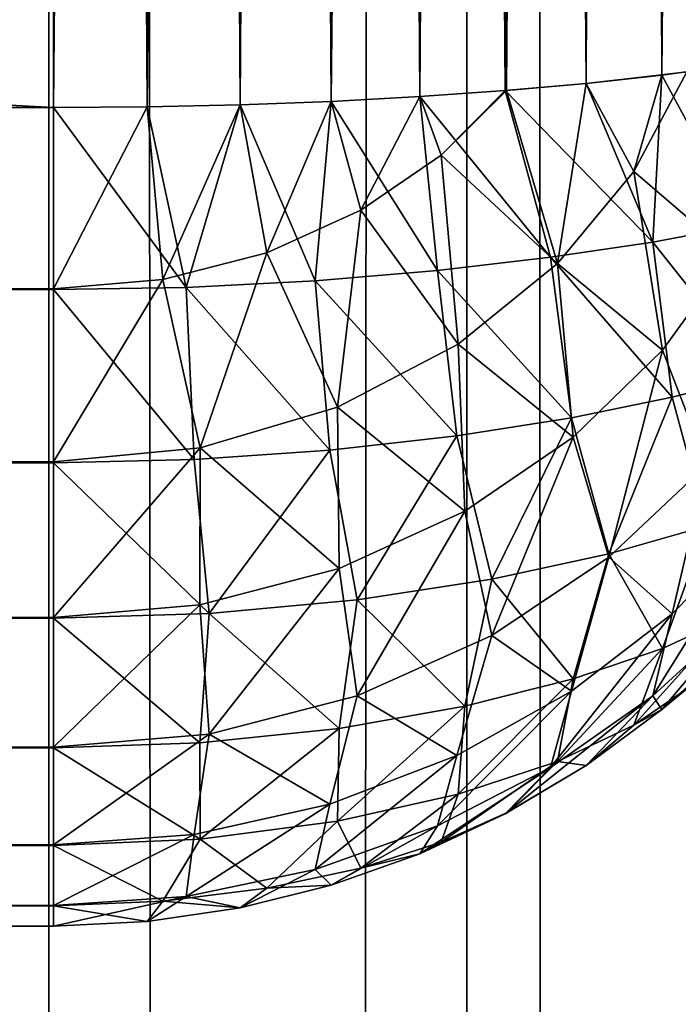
# Model space of a CAD drawing. Extents: x -265 to 265, y 0 to 1307.
# Tile 384 of 436: x 262.93 to 264.3, y 984.84 to 986.88. Entities that reach past the tile are written whole.
import ezdxf

# ---------------------------------------------------------------- set-up
doc = ezdxf.new("R2010")
doc.units = 0
doc.header["$LTSCALE"] = 65.185185
for name, color, linetype in [('123', 7, 'CONTINUOUS'), ('124', 7, 'CONTINUOUS'), ('125', 7, 'CONTINUOUS'), ('126', 7, 'CONTINUOUS'), ('127', 7, 'CONTINUOUS'), ('134', 7, 'CONTINUOUS'), ('136', 7, 'CONTINUOUS'), ('137', 7, 'CONTINUOUS'), ('138', 7, 'CONTINUOUS'), ('142', 7, 'CONTINUOUS'), ('39', 7, 'CONTINUOUS'), ('40', 7, 'CONTINUOUS')]:
    doc.layers.add(name, color=color, linetype=linetype)

msp = doc.modelspace()

# ---------------------------------------------------------------- linework, layer by layer
at = {"layer": '123', "color": 7, "linetype": 'CONTINUOUS'}
for points in [[(-263, 1013.3, 15), (263, 1013.3, 15), (-263, 986.7, 15), (-263, 1013.3, 15)], [(-263, 986.7, 15), (263, 1013.3, 15), (263, 986.7, 15), (-263, 986.7, 15)]]:
    msp.add_3dface(points, dxfattribs=at)
at = {"layer": '124', "color": 7, "linetype": 'CONTINUOUS'}
for points in [[(-263, 986.7, 15), (263, 986.7, 15), (263, 986.3236, 15.0422), (-263, 986.7, 15)], [(-263, 986.3217, 15.0426), (-263, 986.7, 15), (263, 986.3236, 15.0422), (-263, 986.3217, 15.0426)], [(263, 985.9638, 15.1677), (-263, 986.3217, 15.0426), (263, 986.3236, 15.0422), (263, 985.9638, 15.1677)], [(-263, 985.9621, 15.1685), (-263, 986.3217, 15.0426), (263, 985.9638, 15.1677), (-263, 985.9621, 15.1685)], [(263, 985.641, 15.3702), (-263, 985.9621, 15.1685), (263, 985.9638, 15.1677), (263, 985.641, 15.3702)], [(-263, 985.6395, 15.3714), (-263, 985.9621, 15.1685), (263, 985.641, 15.3702), (-263, 985.6395, 15.3714)], [(263, 985.3714, 15.6395), (-263, 985.6395, 15.3714), (263, 985.641, 15.3702), (263, 985.3714, 15.6395)], [(-263, 985.3702, 15.641), (-263, 985.6395, 15.3714), (263, 985.3714, 15.6395), (-263, 985.3702, 15.641)], [(263, 985.1685, 15.9621), (-263, 985.3702, 15.641), (263, 985.3714, 15.6395), (263, 985.1685, 15.9621)], [(-263, 985.1677, 15.9638), (-263, 985.3702, 15.641), (263, 985.1685, 15.9621), (-263, 985.1677, 15.9638)], [(263, 985.0426, 16.3217), (-263, 985.1677, 15.9638), (263, 985.1685, 15.9621), (263, 985.0426, 16.3217)], [(-263, 985.0422, 16.3236), (-263, 985.1677, 15.9638), (263, 985.0426, 16.3217), (-263, 985.0422, 16.3236)], [(263, 985, 16.7), (-263, 985.0422, 16.3236), (263, 985.0426, 16.3217), (263, 985, 16.7)], [(-263, 985, 16.7), (-263, 985.0422, 16.3236), (263, 985, 16.7), (-263, 985, 16.7)]]:
    msp.add_3dface(points, dxfattribs=at)
at = {"layer": '125', "color": 7, "linetype": 'CONTINUOUS'}
for points in [[(-263, 985, 16.7), (263, 985, 16.7), (-263, 985, 23.3), (-263, 985, 16.7)], [(-263, 985, 23.3), (263, 985, 16.7), (263, 985, 23.3), (-263, 985, 23.3)]]:
    msp.add_3dface(points, dxfattribs=at)
at = {"layer": '126', "color": 7, "linetype": 'CONTINUOUS'}
for points in [[(-263, 986.7, 25), (-263, 986.3236, 24.9578), (263, 986.7, 25), (-263, 986.7, 25)], [(263, 986.7, 25), (-263, 986.3236, 24.9578), (263, 986.3217, 24.9574), (263, 986.7, 25)], [(-263, 986.3236, 24.9578), (-263, 985.9638, 24.8323), (263, 986.3217, 24.9574), (-263, 986.3236, 24.9578)], [(263, 986.3217, 24.9574), (-263, 985.9638, 24.8323), (263, 985.9621, 24.8315), (263, 986.3217, 24.9574)], [(-263, 985.9638, 24.8323), (-263, 985.641, 24.6298), (263, 985.9621, 24.8315), (-263, 985.9638, 24.8323)], [(263, 985.9621, 24.8315), (-263, 985.641, 24.6298), (263, 985.6395, 24.6286), (263, 985.9621, 24.8315)], [(-263, 985.641, 24.6298), (-263, 985.3714, 24.3605), (263, 985.6395, 24.6286), (-263, 985.641, 24.6298)], [(263, 985.6395, 24.6286), (-263, 985.3714, 24.3605), (263, 985.3702, 24.359), (263, 985.6395, 24.6286)], [(-263, 985.3714, 24.3605), (-263, 985.1685, 24.0379), (263, 985.3702, 24.359), (-263, 985.3714, 24.3605)], [(263, 985.3702, 24.359), (-263, 985.1685, 24.0379), (263, 985.1677, 24.0362), (263, 985.3702, 24.359)], [(-263, 985.1685, 24.0379), (-263, 985.0426, 23.6783), (263, 985.1677, 24.0362), (-263, 985.1685, 24.0379)], [(263, 985.1677, 24.0362), (-263, 985.0426, 23.6783), (263, 985.0422, 23.6764), (263, 985.1677, 24.0362)], [(-263, 985.0426, 23.6783), (-263, 985, 23.3), (263, 985.0422, 23.6764), (-263, 985.0426, 23.6783)], [(-263, 985, 23.3), (263, 985, 23.3), (263, 985.0422, 23.6764), (-263, 985, 23.3)]]:
    msp.add_3dface(points, dxfattribs=at)
at = {"layer": '127', "color": 7, "linetype": 'CONTINUOUS'}
for points in [[(-263, 986.7, 25), (263, 986.7, 25), (-263, 1013.3, 25), (-263, 986.7, 25)], [(-263, 1013.3, 25), (263, 986.7, 25), (263, 1013.3, 25), (-263, 1013.3, 25)]]:
    msp.add_3dface(points, dxfattribs=at)
at = {"layer": '134', "color": 7, "linetype": 'CONTINUOUS'}
for points in [[(263, 1013.3, 25), (263, 986.7, 25), (263.1946, 986.7014, 24.9905), (263, 1013.3, 25)], [(263, 1013.3, 25), (263.1946, 986.7014, 24.9905), (263.1946, 1013.2986, 24.9905), (263, 1013.3, 25)], [(263.1946, 986.7014, 24.9905), (263.3875, 986.7057, 24.9621), (263.1946, 1013.2986, 24.9905), (263.1946, 986.7014, 24.9905)], [(263.1946, 1013.2986, 24.9905), (263.3875, 986.7057, 24.9621), (263.3875, 1013.2943, 24.9621), (263.1946, 1013.2986, 24.9905)], [(263.3875, 986.7057, 24.9621), (263.5768, 986.7127, 24.915), (263.3875, 1013.2943, 24.9621), (263.3875, 986.7057, 24.9621)], [(263.3875, 1013.2943, 24.9621), (263.5768, 986.7127, 24.915), (263.5768, 1013.2873, 24.915), (263.3875, 1013.2943, 24.9621)], [(263.5768, 986.7127, 24.915), (263.7608, 986.7226, 24.8496), (263.5768, 1013.2873, 24.915), (263.5768, 986.7127, 24.915)], [(263.5768, 1013.2873, 24.915), (263.7608, 986.7226, 24.8496), (263.7608, 1013.2774, 24.8496), (263.5768, 1013.2873, 24.915)], [(263.7608, 986.7226, 24.8496), (263.9377, 986.735, 24.7666), (263.7608, 1013.2774, 24.8496), (263.7608, 986.7226, 24.8496)], [(263.7608, 1013.2774, 24.8496), (263.9377, 986.735, 24.7666), (263.9377, 1013.265, 24.7666), (263.7608, 1013.2774, 24.8496)], [(263.9377, 986.735, 24.7666), (264.1058, 986.75, 24.6665), (263.9377, 1013.265, 24.7666), (263.9377, 986.735, 24.7666)], [(263.9377, 1013.265, 24.7666), (264.1058, 986.75, 24.6665), (263.9409, 1013.2647, 24.7649), (263.9377, 1013.265, 24.7666)], [(263.9409, 1013.2647, 24.7649), (264.1058, 986.75, 24.6665), (264.1058, 1013.25, 24.6665), (263.9409, 1013.2647, 24.7649)], [(264.1058, 986.75, 24.6665), (264.2635, 986.7674, 24.5503), (264.1058, 1013.25, 24.6665), (264.1058, 986.75, 24.6665)], [(264.1058, 1013.25, 24.6665), (264.2635, 986.7674, 24.5503), (264.2635, 1013.2325, 24.5503), (264.1058, 1013.25, 24.6665)], [(264.2635, 986.7674, 24.5503), (264.4093, 986.7871, 24.4191), (264.2635, 1013.2325, 24.5503), (264.2635, 986.7674, 24.5503)], [(264.2635, 1013.2325, 24.5503), (264.4093, 986.7871, 24.4191), (264.3149, 1013.2261, 24.507), (264.2635, 1013.2325, 24.5503)]]:
    msp.add_3dface(points, dxfattribs=at)
at = {"layer": '136', "color": 7, "linetype": 'CONTINUOUS'}
for points in [[(263, 986.7, 15), (263, 1013.3, 15), (263.1946, 1013.2986, 15.0095), (263, 986.7, 15)], [(263.1946, 986.7014, 15.0095), (263, 986.7, 15), (263.1946, 1013.2986, 15.0095), (263.1946, 986.7014, 15.0095)], [(263.3875, 1013.2943, 15.0379), (263.1946, 986.7014, 15.0095), (263.1946, 1013.2986, 15.0095), (263.3875, 1013.2943, 15.0379)], [(263.3875, 986.7057, 15.0379), (263.1946, 986.7014, 15.0095), (263.3875, 1013.2943, 15.0379), (263.3875, 986.7057, 15.0379)], [(263.5768, 1013.2873, 15.085), (263.3875, 986.7057, 15.0379), (263.3875, 1013.2943, 15.0379), (263.5768, 1013.2873, 15.085)], [(263.5768, 986.7127, 15.085), (263.3875, 986.7057, 15.0379), (263.5768, 1013.2873, 15.085), (263.5768, 986.7127, 15.085)], [(263.7608, 1013.2774, 15.1504), (263.5768, 986.7127, 15.085), (263.5768, 1013.2873, 15.085), (263.7608, 1013.2774, 15.1504)], [(263.7608, 986.7226, 15.1504), (263.5768, 986.7127, 15.085), (263.7608, 1013.2774, 15.1504), (263.7608, 986.7226, 15.1504)], [(263.9377, 1013.265, 15.2334), (263.7608, 986.7226, 15.1504), (263.7608, 1013.2774, 15.1504), (263.9377, 1013.265, 15.2334)], [(263.9377, 986.735, 15.2334), (263.7608, 986.7226, 15.1504), (263.9377, 1013.265, 15.2334), (263.9377, 986.735, 15.2334)], [(264.1058, 1013.25, 15.3335), (263.9377, 986.735, 15.2334), (263.9377, 1013.265, 15.2334), (264.1058, 1013.25, 15.3335)], [(263.9409, 986.7353, 15.2351), (263.9377, 986.735, 15.2334), (264.1058, 1013.25, 15.3335), (263.9409, 986.7353, 15.2351)], [(264.1058, 986.75, 15.3335), (263.9409, 986.7353, 15.2351), (264.1058, 1013.25, 15.3335), (264.1058, 986.75, 15.3335)], [(264.2635, 1013.2326, 15.4497), (264.1058, 986.75, 15.3335), (264.1058, 1013.25, 15.3335), (264.2635, 1013.2326, 15.4497)], [(264.2635, 986.7675, 15.4497), (264.1058, 986.75, 15.3335), (264.2635, 1013.2326, 15.4497), (264.2635, 986.7675, 15.4497)], [(264.4093, 1013.2129, 15.5809), (264.2635, 986.7675, 15.4497), (264.2635, 1013.2326, 15.4497), (264.4093, 1013.2129, 15.5809)], [(264.3149, 986.7739, 15.493), (264.2635, 986.7675, 15.4497), (264.4093, 1013.2129, 15.5809), (264.3149, 986.7739, 15.493)]]:
    msp.add_3dface(points, dxfattribs=at)
at = {"layer": '137', "color": 7, "linetype": 'CONTINUOUS'}
for points in [[(264.2635, 985.4497, 16.7674), (264.4093, 985.5809, 16.7871), (264.2635, 985.4497, 23.2325), (264.2635, 985.4497, 16.7674)], [(264.2635, 985.4497, 23.2325), (264.4093, 985.5809, 16.7871), (264.3149, 985.493, 23.2261), (264.2635, 985.4497, 23.2325)], [(264.1058, 985.3335, 16.75), (264.2635, 985.4497, 16.7674), (264.1058, 985.3335, 23.25), (264.1058, 985.3335, 16.75)], [(264.1058, 985.3335, 23.25), (264.2635, 985.4497, 16.7674), (264.2635, 985.4497, 23.2325), (264.1058, 985.3335, 23.25)], [(263.9377, 985.2334, 16.735), (264.1058, 985.3335, 16.75), (263.9377, 985.2334, 23.265), (263.9377, 985.2334, 16.735)], [(263.9377, 985.2334, 23.265), (264.1058, 985.3335, 16.75), (263.9409, 985.2351, 23.2647), (263.9377, 985.2334, 23.265)], [(263.9409, 985.2351, 23.2647), (264.1058, 985.3335, 16.75), (264.1058, 985.3335, 23.25), (263.9409, 985.2351, 23.2647)], [(263.7608, 985.1504, 16.7226), (263.9377, 985.2334, 16.735), (263.7608, 985.1504, 23.2774), (263.7608, 985.1504, 16.7226)], [(263.7608, 985.1504, 23.2774), (263.9377, 985.2334, 16.735), (263.9377, 985.2334, 23.265), (263.7608, 985.1504, 23.2774)], [(263.5768, 985.085, 16.7127), (263.7608, 985.1504, 16.7226), (263.5768, 985.085, 23.2873), (263.5768, 985.085, 16.7127)], [(263.5768, 985.085, 23.2873), (263.7608, 985.1504, 16.7226), (263.7608, 985.1504, 23.2774), (263.5768, 985.085, 23.2873)], [(263.3875, 985.0379, 16.7057), (263.5768, 985.085, 16.7127), (263.3875, 985.0379, 23.2943), (263.3875, 985.0379, 16.7057)], [(263.3875, 985.0379, 23.2943), (263.5768, 985.085, 16.7127), (263.5768, 985.085, 23.2873), (263.3875, 985.0379, 23.2943)], [(263.1946, 985.0095, 16.7014), (263.3875, 985.0379, 16.7057), (263.1946, 985.0095, 23.2986), (263.1946, 985.0095, 16.7014)], [(263.1946, 985.0095, 23.2986), (263.3875, 985.0379, 16.7057), (263.3875, 985.0379, 23.2943), (263.1946, 985.0095, 23.2986)], [(263, 985, 23.3), (263, 985, 16.7), (263.1946, 985.0095, 16.7014), (263, 985, 23.3)], [(263, 985, 23.3), (263.1946, 985.0095, 16.7014), (263.1946, 985.0095, 23.2986), (263, 985, 23.3)]]:
    msp.add_3dface(points, dxfattribs=at)
at = {"layer": '138', "color": 7, "linetype": 'CONTINUOUS'}
for points in [[(264.1058, 986.75, 15.3335), (264.2635, 986.7675, 15.4497), (264.205, 986.5673, 15.417), (264.1058, 986.75, 15.3335)], [(264.2635, 986.7675, 15.4497), (264.3149, 986.7739, 15.493), (264.205, 986.5673, 15.417), (264.2635, 986.7675, 15.4497)], [(264.3149, 986.7739, 15.493), (264.4082, 986.3936, 15.6427), (264.205, 986.5673, 15.417), (264.3149, 986.7739, 15.493)], [(263.9409, 986.7353, 15.2351), (264.1058, 986.75, 15.3335), (264.0467, 986.3759, 15.3421), (263.9409, 986.7353, 15.2351)], [(264.1058, 986.75, 15.3335), (264.205, 986.5673, 15.417), (264.0467, 986.3759, 15.3421), (264.1058, 986.75, 15.3335)], [(263.5768, 986.7127, 15.085), (263.7608, 986.7226, 15.1504), (263.6378, 986.4864, 15.1206), (263.5768, 986.7127, 15.085)], [(263.7608, 986.7226, 15.1504), (263.8052, 986.6009, 15.1741), (263.6378, 986.4864, 15.1206), (263.7608, 986.7226, 15.1504)], [(263.7608, 986.7226, 15.1504), (263.9377, 986.735, 15.2334), (263.8052, 986.6009, 15.1741), (263.7608, 986.7226, 15.1504)], [(263.9377, 986.735, 15.2334), (263.9409, 986.7353, 15.2351), (263.8052, 986.6009, 15.1741), (263.9377, 986.735, 15.2334)], [(263.9409, 986.7353, 15.2351), (264.0467, 986.3759, 15.3421), (263.8052, 986.6009, 15.1741), (263.9409, 986.7353, 15.2351)], [(263, 986.3236, 15.0422), (263, 986.7, 15), (263.1946, 986.7014, 15.0095), (263, 986.3236, 15.0422)], [(263, 986.3236, 15.0422), (263.1946, 986.7014, 15.0095), (263.227, 986.3426, 15.0515), (263, 986.3236, 15.0422)], [(263.1946, 986.7014, 15.0095), (263.3875, 986.7057, 15.0379), (263.227, 986.3426, 15.0515), (263.1946, 986.7014, 15.0095)], [(263.3875, 986.7057, 15.0379), (263.4428, 986.3983, 15.0786), (263.227, 986.3426, 15.0515), (263.3875, 986.7057, 15.0379)], [(263.3875, 986.7057, 15.0379), (263.5768, 986.7127, 15.085), (263.4428, 986.3983, 15.0786), (263.3875, 986.7057, 15.0379)], [(263.5768, 986.7127, 15.085), (263.6378, 986.4864, 15.1206), (263.4428, 986.3983, 15.0786), (263.5768, 986.7127, 15.085)], [(263.8052, 986.6009, 15.1741), (263.8404, 986.2088, 15.2737), (263.6378, 986.4864, 15.1206), (263.8052, 986.6009, 15.1741)], [(264.0467, 986.3759, 15.3421), (263.8404, 986.2088, 15.2737), (263.8052, 986.6009, 15.1741), (264.0467, 986.3759, 15.3421)], [(264.205, 986.5673, 15.417), (264.2643, 986.1958, 15.5768), (264.0467, 986.3759, 15.3421), (264.205, 986.5673, 15.417)], [(264.4082, 986.3936, 15.6427), (264.2643, 986.1958, 15.5768), (264.205, 986.5673, 15.417), (264.4082, 986.3936, 15.6427)], [(263.6378, 986.4864, 15.1206), (263.5898, 986.0774, 15.2177), (263.4428, 986.3983, 15.0786), (263.6378, 986.4864, 15.1206)], [(263.8404, 986.2088, 15.2737), (263.5898, 986.0774, 15.2177), (263.6378, 986.4864, 15.1206), (263.8404, 986.2088, 15.2737)], [(263.4428, 986.3983, 15.0786), (263.3046, 985.993, 15.1807), (263.227, 986.3426, 15.0515), (263.4428, 986.3983, 15.0786)], [(263.5898, 986.0774, 15.2177), (263.3046, 985.993, 15.1807), (263.4428, 986.3983, 15.0786), (263.5898, 986.0774, 15.2177)], [(264.4082, 986.3936, 15.6427), (264.3566, 985.9576, 15.8311), (264.2643, 986.1958, 15.5768), (264.4082, 986.3936, 15.6427)], [(264.0467, 986.3759, 15.3421), (264.0794, 986.0156, 15.5135), (263.8404, 986.2088, 15.2737), (264.0467, 986.3759, 15.3421)], [(264.2643, 986.1958, 15.5768), (264.0794, 986.0156, 15.5135), (264.0467, 986.3759, 15.3421), (264.2643, 986.1958, 15.5768)], [(263, 985.9638, 15.1677), (263, 986.3236, 15.0422), (263.227, 986.3426, 15.0515), (263, 985.9638, 15.1677)], [(263.3046, 985.993, 15.1807), (263, 985.9638, 15.1677), (263.227, 986.3426, 15.0515), (263.3046, 985.993, 15.1807)], [(263.8404, 986.2088, 15.2737), (263.8542, 985.8615, 15.4566), (263.5898, 986.0774, 15.2177), (263.8404, 986.2088, 15.2737)], [(264.0794, 986.0156, 15.5135), (263.8542, 985.8615, 15.4566), (263.8404, 986.2088, 15.2737), (264.0794, 986.0156, 15.5135)], [(264.2643, 986.1958, 15.5768), (264.1535, 985.7664, 15.7728), (264.0794, 986.0156, 15.5135), (264.2643, 986.1958, 15.5768)], [(264.3566, 985.9576, 15.8311), (264.1535, 985.7664, 15.7728), (264.2643, 986.1958, 15.5768), (264.3566, 985.9576, 15.8311)], [(263.5898, 986.0774, 15.2177), (263.5931, 985.7425, 15.4107), (263.3046, 985.993, 15.1807), (263.5898, 986.0774, 15.2177)], [(263.8542, 985.8615, 15.4566), (263.5931, 985.7425, 15.4107), (263.5898, 986.0774, 15.2177), (263.8542, 985.8615, 15.4566)], [(264.0794, 986.0156, 15.5135), (263.9102, 985.6036, 15.7202), (263.8542, 985.8615, 15.4566), (264.0794, 986.0156, 15.5135)], [(264.1535, 985.7664, 15.7728), (263.9102, 985.6036, 15.7202), (264.0794, 986.0156, 15.5135), (264.1535, 985.7664, 15.7728)], [(263, 985.641, 15.3702), (263, 985.9638, 15.1677), (263.3046, 985.993, 15.1807), (263, 985.641, 15.3702)], [(263.3041, 985.6669, 15.3807), (263, 985.641, 15.3702), (263.3046, 985.993, 15.1807), (263.3041, 985.6669, 15.3807)], [(263.5931, 985.7425, 15.4107), (263.3041, 985.6669, 15.3807), (263.3046, 985.993, 15.1807), (263.5931, 985.7425, 15.4107)], [(264.3566, 985.9576, 15.8311), (264.285, 985.6486, 16.0984), (264.1535, 985.7664, 15.7728), (264.3566, 985.9576, 15.8311)], [(264.4638, 985.8308, 16.1439), (264.285, 985.6486, 16.0984), (264.3566, 985.9576, 15.8311), (264.4638, 985.8308, 16.1439)], [(263.8542, 985.8615, 15.4566), (263.6306, 985.4782, 15.6775), (263.5931, 985.7425, 15.4107), (263.8542, 985.8615, 15.4566)], [(263.9102, 985.6036, 15.7202), (263.6306, 985.4782, 15.6775), (263.8542, 985.8615, 15.4566), (263.9102, 985.6036, 15.7202)], [(264.4315, 985.6491, 16.4554), (264.2443, 985.4779, 16.4206), (264.4638, 985.8308, 16.1439), (264.4315, 985.6491, 16.4554)], [(264.4638, 985.8308, 16.1439), (264.2443, 985.4779, 16.4206), (264.285, 985.6486, 16.0984), (264.4638, 985.8308, 16.1439)], [(264.1535, 985.7664, 15.7728), (264.0756, 985.488, 16.0557), (263.9102, 985.6036, 15.7202), (264.1535, 985.7664, 15.7728)], [(264.285, 985.6486, 16.0984), (264.0756, 985.488, 16.0557), (264.1535, 985.7664, 15.7728), (264.285, 985.6486, 16.0984)], [(263.5931, 985.7425, 15.4107), (263.323, 985.3987, 15.6493), (263.3041, 985.6669, 15.3807), (263.5931, 985.7425, 15.4107)], [(263.6306, 985.4782, 15.6775), (263.323, 985.3987, 15.6493), (263.5931, 985.7425, 15.4107), (263.6306, 985.4782, 15.6775)], [(263, 985.3714, 15.6395), (263, 985.641, 15.3702), (263.3041, 985.6669, 15.3807), (263, 985.3714, 15.6395)], [(263.323, 985.3987, 15.6493), (263, 985.3714, 15.6395), (263.3041, 985.6669, 15.3807), (263.323, 985.3987, 15.6493)], [(264.2443, 985.4779, 16.4206), (264.0322, 985.3295, 16.3888), (264.285, 985.6486, 16.0984), (264.2443, 985.4779, 16.4206)], [(264.285, 985.6486, 16.0984), (264.0322, 985.3295, 16.3888), (264.0756, 985.488, 16.0557), (264.285, 985.6486, 16.0984)], [(264.4315, 985.6491, 16.4554), (264.2635, 985.4497, 16.7674), (264.2443, 985.4779, 16.4206), (264.4315, 985.6491, 16.4554)], [(264.4093, 985.5809, 16.7871), (264.2635, 985.4497, 16.7674), (264.4315, 985.6491, 16.4554), (264.4093, 985.5809, 16.7871)], [(263.9102, 985.6036, 15.7202), (263.8373, 985.3543, 16.018), (263.6306, 985.4782, 15.6775), (263.9102, 985.6036, 15.7202)], [(264.0756, 985.488, 16.0557), (263.8373, 985.3543, 16.018), (263.9102, 985.6036, 15.7202), (264.0756, 985.488, 16.0557)], [(263.6306, 985.4782, 15.6775), (263.5741, 985.2532, 15.9881), (263.323, 985.3987, 15.6493), (263.6306, 985.4782, 15.6775)], [(263.8373, 985.3543, 16.018), (263.5741, 985.2532, 15.9881), (263.6306, 985.4782, 15.6775), (263.8373, 985.3543, 16.018)], [(264.0322, 985.3295, 16.3888), (263.7974, 985.2081, 16.3615), (264.0756, 985.488, 16.0557), (264.0322, 985.3295, 16.3888)], [(264.0756, 985.488, 16.0557), (263.7974, 985.2081, 16.3615), (263.8373, 985.3543, 16.018), (264.0756, 985.488, 16.0557)], [(264.1058, 985.3335, 16.75), (263.9377, 985.2334, 16.735), (264.2443, 985.4779, 16.4206), (264.1058, 985.3335, 16.75)], [(264.2443, 985.4779, 16.4206), (263.9377, 985.2334, 16.735), (264.0322, 985.3295, 16.3888), (264.2443, 985.4779, 16.4206)], [(264.2635, 985.4497, 16.7674), (264.1058, 985.3335, 16.75), (264.2443, 985.4779, 16.4206), (264.2635, 985.4497, 16.7674)], [(263, 985.1685, 15.9621), (263, 985.3714, 15.6395), (263.323, 985.3987, 15.6493), (263, 985.1685, 15.9621)], [(263.2922, 985.19, 15.9688), (263, 985.1685, 15.9621), (263.323, 985.3987, 15.6493), (263.2922, 985.19, 15.9688)], [(263.5741, 985.2532, 15.9881), (263.2922, 985.19, 15.9688), (263.323, 985.3987, 15.6493), (263.5741, 985.2532, 15.9881)], [(263.7974, 985.2081, 16.3615), (263.5435, 985.1176, 16.3401), (263.8373, 985.3543, 16.018), (263.7974, 985.2081, 16.3615)], [(263.8373, 985.3543, 16.018), (263.5435, 985.1176, 16.3401), (263.5741, 985.2532, 15.9881), (263.8373, 985.3543, 16.018)], [(263.9377, 985.2334, 16.735), (263.7608, 985.1504, 16.7226), (264.0322, 985.3295, 16.3888), (263.9377, 985.2334, 16.735)], [(264.0322, 985.3295, 16.3888), (263.7608, 985.1504, 16.7226), (263.7974, 985.2081, 16.3615), (264.0322, 985.3295, 16.3888)], [(263.5435, 985.1176, 16.3401), (263.2755, 985.0616, 16.3264), (263.5741, 985.2532, 15.9881), (263.5435, 985.1176, 16.3401)], [(263.5741, 985.2532, 15.9881), (263.2755, 985.0616, 16.3264), (263.2922, 985.19, 15.9688), (263.5741, 985.2532, 15.9881)], [(263.7974, 985.2081, 16.3615), (263.5768, 985.085, 16.7127), (263.5435, 985.1176, 16.3401), (263.7974, 985.2081, 16.3615)], [(263.7608, 985.1504, 16.7226), (263.5768, 985.085, 16.7127), (263.7974, 985.2081, 16.3615), (263.7608, 985.1504, 16.7226)], [(263, 985.0426, 16.3217), (263, 985.1685, 15.9621), (263.2922, 985.19, 15.9688), (263, 985.0426, 16.3217)], [(263.2755, 985.0616, 16.3264), (263, 985.0426, 16.3217), (263.2922, 985.19, 15.9688), (263.2755, 985.0616, 16.3264)], [(263.5435, 985.1176, 16.3401), (263.3875, 985.0379, 16.7057), (263.2755, 985.0616, 16.3264), (263.5435, 985.1176, 16.3401)], [(263.5768, 985.085, 16.7127), (263.3875, 985.0379, 16.7057), (263.5435, 985.1176, 16.3401), (263.5768, 985.085, 16.7127)], [(263, 985, 16.7), (263, 985.0426, 16.3217), (263.2755, 985.0616, 16.3264), (263, 985, 16.7)], [(263.1946, 985.0095, 16.7014), (263, 985, 16.7), (263.2755, 985.0616, 16.3264), (263.1946, 985.0095, 16.7014)], [(263.3875, 985.0379, 16.7057), (263.1946, 985.0095, 16.7014), (263.2755, 985.0616, 16.3264), (263.3875, 985.0379, 16.7057)]]:
    msp.add_3dface(points, dxfattribs=at)
at = {"layer": '142', "color": 7, "linetype": 'CONTINUOUS'}
for points in [[(264.4093, 986.7871, 24.4191), (264.2635, 986.7674, 24.5503), (264.4315, 986.4554, 24.3509), (264.4093, 986.7871, 24.4191)], [(264.2635, 986.7674, 24.5503), (264.1058, 986.75, 24.6665), (264.2443, 986.4206, 24.5221), (264.2635, 986.7674, 24.5503)], [(264.4315, 986.4554, 24.3509), (264.2635, 986.7674, 24.5503), (264.2443, 986.4206, 24.5221), (264.4315, 986.4554, 24.3509)], [(264.1058, 986.75, 24.6665), (263.9377, 986.735, 24.7666), (264.2443, 986.4206, 24.5221), (264.1058, 986.75, 24.6665)], [(263.7608, 986.7226, 24.8496), (263.5768, 986.7127, 24.915), (263.7974, 986.3615, 24.7919), (263.7608, 986.7226, 24.8496)], [(263.9377, 986.735, 24.7666), (263.7608, 986.7226, 24.8496), (264.0322, 986.3888, 24.6705), (263.9377, 986.735, 24.7666)], [(264.0322, 986.3888, 24.6705), (263.7608, 986.7226, 24.8496), (263.7974, 986.3615, 24.7919), (264.0322, 986.3888, 24.6705)], [(264.2443, 986.4206, 24.5221), (263.9377, 986.735, 24.7666), (264.0322, 986.3888, 24.6705), (264.2443, 986.4206, 24.5221)], [(263.1946, 986.7014, 24.9905), (263, 986.7, 25), (263.2755, 986.3264, 24.9384), (263.1946, 986.7014, 24.9905)], [(263, 986.7, 25), (263, 986.3217, 24.9574), (263.2755, 986.3264, 24.9384), (263, 986.7, 25)], [(263.3875, 986.7057, 24.9621), (263.1946, 986.7014, 24.9905), (263.2755, 986.3264, 24.9384), (263.3875, 986.7057, 24.9621)], [(263.5435, 986.3401, 24.8824), (263.3875, 986.7057, 24.9621), (263.2755, 986.3264, 24.9384), (263.5435, 986.3401, 24.8824)], [(263.5768, 986.7127, 24.915), (263.3875, 986.7057, 24.9621), (263.5435, 986.3401, 24.8824), (263.5768, 986.7127, 24.915)], [(263.7974, 986.3615, 24.7919), (263.5768, 986.7127, 24.915), (263.5435, 986.3401, 24.8824), (263.7974, 986.3615, 24.7919)], [(264.4315, 986.4554, 24.3509), (264.2443, 986.4206, 24.5221), (264.4638, 986.1439, 24.1692), (264.4315, 986.4554, 24.3509)], [(264.2443, 986.4206, 24.5221), (264.0322, 986.3888, 24.6705), (264.285, 986.0984, 24.3514), (264.2443, 986.4206, 24.5221)], [(264.4638, 986.1439, 24.1692), (264.2443, 986.4206, 24.5221), (264.285, 986.0984, 24.3514), (264.4638, 986.1439, 24.1692)], [(264.0322, 986.3888, 24.6705), (263.7974, 986.3615, 24.7919), (264.0756, 986.0557, 24.512), (264.0322, 986.3888, 24.6705)], [(264.285, 986.0984, 24.3514), (264.0322, 986.3888, 24.6705), (264.0756, 986.0557, 24.512), (264.285, 986.0984, 24.3514)], [(263.7974, 986.3615, 24.7919), (263.5435, 986.3401, 24.8824), (263.8373, 986.018, 24.6457), (263.7974, 986.3615, 24.7919)], [(264.0756, 986.0557, 24.512), (263.7974, 986.3615, 24.7919), (263.8373, 986.018, 24.6457), (264.0756, 986.0557, 24.512)], [(263.5435, 986.3401, 24.8824), (263.2755, 986.3264, 24.9384), (263.5741, 985.9881, 24.7468), (263.5435, 986.3401, 24.8824)], [(263.8373, 986.018, 24.6457), (263.5435, 986.3401, 24.8824), (263.5741, 985.9881, 24.7468), (263.8373, 986.018, 24.6457)], [(263.2755, 986.3264, 24.9384), (263, 986.3217, 24.9574), (263.2922, 985.9688, 24.81), (263.2755, 986.3264, 24.9384)], [(263, 986.3217, 24.9574), (263, 985.9621, 24.8315), (263.2922, 985.9688, 24.81), (263, 986.3217, 24.9574)], [(263.5741, 985.9881, 24.7468), (263.2755, 986.3264, 24.9384), (263.2922, 985.9688, 24.81), (263.5741, 985.9881, 24.7468)], [(264.4638, 986.1439, 24.1692), (264.285, 986.0984, 24.3514), (264.3566, 985.8311, 24.0424), (264.4638, 986.1439, 24.1692)], [(264.285, 986.0984, 24.3514), (264.0756, 986.0557, 24.512), (264.1535, 985.7728, 24.2336), (264.285, 986.0984, 24.3514)], [(264.3566, 985.8311, 24.0424), (264.285, 986.0984, 24.3514), (264.1535, 985.7728, 24.2336), (264.3566, 985.8311, 24.0424)], [(264.0756, 986.0557, 24.512), (263.8373, 986.018, 24.6457), (263.9102, 985.7202, 24.3964), (264.0756, 986.0557, 24.512)], [(264.1535, 985.7728, 24.2336), (264.0756, 986.0557, 24.512), (263.9102, 985.7202, 24.3964), (264.1535, 985.7728, 24.2336)], [(263.8373, 986.018, 24.6457), (263.5741, 985.9881, 24.7468), (263.6306, 985.6775, 24.5218), (263.8373, 986.018, 24.6457)], [(263.9102, 985.7202, 24.3964), (263.8373, 986.018, 24.6457), (263.6306, 985.6775, 24.5218), (263.9102, 985.7202, 24.3964)], [(263.5741, 985.9881, 24.7468), (263.2922, 985.9688, 24.81), (263.323, 985.6493, 24.6013), (263.5741, 985.9881, 24.7468)], [(263.6306, 985.6775, 24.5218), (263.5741, 985.9881, 24.7468), (263.323, 985.6493, 24.6013), (263.6306, 985.6775, 24.5218)], [(263.2922, 985.9688, 24.81), (263, 985.9621, 24.8315), (263.323, 985.6493, 24.6013), (263.2922, 985.9688, 24.81)], [(263, 985.9621, 24.8315), (263, 985.6395, 24.6286), (263.323, 985.6493, 24.6013), (263, 985.9621, 24.8315)], [(264.3566, 985.8311, 24.0424), (264.1535, 985.7728, 24.2336), (264.2643, 985.5768, 23.8042), (264.3566, 985.8311, 24.0424)], [(264.4082, 985.6427, 23.6064), (264.3566, 985.8311, 24.0424), (264.2643, 985.5768, 23.8042), (264.4082, 985.6427, 23.6064)], [(264.1535, 985.7728, 24.2336), (263.9102, 985.7202, 24.3964), (264.0794, 985.5135, 23.9844), (264.1535, 985.7728, 24.2336)], [(264.2643, 985.5768, 23.8042), (264.1535, 985.7728, 24.2336), (264.0794, 985.5135, 23.9844), (264.2643, 985.5768, 23.8042)], [(263.9102, 985.7202, 24.3964), (263.6306, 985.6775, 24.5218), (263.8542, 985.4566, 24.1385), (263.9102, 985.7202, 24.3964)], [(264.0794, 985.5135, 23.9844), (263.9102, 985.7202, 24.3964), (263.8542, 985.4566, 24.1385), (264.0794, 985.5135, 23.9844)], [(263.6306, 985.6775, 24.5218), (263.323, 985.6493, 24.6013), (263.5931, 985.4107, 24.2575), (263.6306, 985.6775, 24.5218)], [(263.8542, 985.4566, 24.1385), (263.6306, 985.6775, 24.5218), (263.5931, 985.4107, 24.2575), (263.8542, 985.4566, 24.1385)], [(263.323, 985.6493, 24.6013), (263, 985.6395, 24.6286), (263.3041, 985.3807, 24.3331), (263.323, 985.6493, 24.6013)], [(263, 985.6395, 24.6286), (263, 985.3702, 24.359), (263.3041, 985.3807, 24.3331), (263, 985.6395, 24.6286)], [(263.5931, 985.4107, 24.2575), (263.323, 985.6493, 24.6013), (263.3041, 985.3807, 24.3331), (263.5931, 985.4107, 24.2575)], [(264.3149, 985.493, 23.2261), (264.4082, 985.6427, 23.6064), (264.205, 985.417, 23.4327), (264.3149, 985.493, 23.2261)], [(264.4082, 985.6427, 23.6064), (264.2643, 985.5768, 23.8042), (264.205, 985.417, 23.4327), (264.4082, 985.6427, 23.6064)], [(264.2643, 985.5768, 23.8042), (264.0794, 985.5135, 23.9844), (264.0467, 985.3421, 23.6241), (264.2643, 985.5768, 23.8042)], [(264.205, 985.417, 23.4327), (264.2643, 985.5768, 23.8042), (264.0467, 985.3421, 23.6241), (264.205, 985.417, 23.4327)], [(264.0794, 985.5135, 23.9844), (263.8542, 985.4566, 24.1385), (263.8404, 985.2737, 23.7912), (264.0794, 985.5135, 23.9844)], [(264.0467, 985.3421, 23.6241), (264.0794, 985.5135, 23.9844), (263.8404, 985.2737, 23.7912), (264.0467, 985.3421, 23.6241)], [(264.2635, 985.4497, 23.2325), (264.3149, 985.493, 23.2261), (264.205, 985.417, 23.4327), (264.2635, 985.4497, 23.2325)], [(263.8542, 985.4566, 24.1385), (263.5931, 985.4107, 24.2575), (263.5898, 985.2177, 23.9226), (263.8542, 985.4566, 24.1385)], [(263.8404, 985.2737, 23.7912), (263.8542, 985.4566, 24.1385), (263.5898, 985.2177, 23.9226), (263.8404, 985.2737, 23.7912)], [(264.1058, 985.3335, 23.25), (264.2635, 985.4497, 23.2325), (264.205, 985.417, 23.4327), (264.1058, 985.3335, 23.25)], [(263.5931, 985.4107, 24.2575), (263.3041, 985.3807, 24.3331), (263.3046, 985.1807, 24.007), (263.5931, 985.4107, 24.2575)], [(263.5898, 985.2177, 23.9226), (263.5931, 985.4107, 24.2575), (263.3046, 985.1807, 24.007), (263.5898, 985.2177, 23.9226)], [(264.1058, 985.3335, 23.25), (264.205, 985.417, 23.4327), (264.0467, 985.3421, 23.6241), (264.1058, 985.3335, 23.25)], [(263.3041, 985.3807, 24.3331), (263, 985.3702, 24.359), (263.3046, 985.1807, 24.007), (263.3041, 985.3807, 24.3331)], [(263, 985.3702, 24.359), (263, 985.1677, 24.0362), (263.3046, 985.1807, 24.007), (263, 985.3702, 24.359)], [(263.9409, 985.2351, 23.2647), (264.0467, 985.3421, 23.6241), (263.8052, 985.1741, 23.3991), (263.9409, 985.2351, 23.2647)], [(264.0467, 985.3421, 23.6241), (263.8404, 985.2737, 23.7912), (263.8052, 985.1741, 23.3991), (264.0467, 985.3421, 23.6241)], [(263.9409, 985.2351, 23.2647), (264.1058, 985.3335, 23.25), (264.0467, 985.3421, 23.6241), (263.9409, 985.2351, 23.2647)], [(263.8404, 985.2737, 23.7912), (263.5898, 985.2177, 23.9226), (263.6378, 985.1206, 23.5136), (263.8404, 985.2737, 23.7912)], [(263.8052, 985.1741, 23.3991), (263.8404, 985.2737, 23.7912), (263.6378, 985.1206, 23.5136), (263.8052, 985.1741, 23.3991)], [(263.7608, 985.1504, 23.2774), (263.9377, 985.2334, 23.265), (263.8052, 985.1741, 23.3991), (263.7608, 985.1504, 23.2774)], [(263.9377, 985.2334, 23.265), (263.9409, 985.2351, 23.2647), (263.8052, 985.1741, 23.3991), (263.9377, 985.2334, 23.265)], [(263.5898, 985.2177, 23.9226), (263.3046, 985.1807, 24.007), (263.4428, 985.0786, 23.6017), (263.5898, 985.2177, 23.9226)], [(263.6378, 985.1206, 23.5136), (263.5898, 985.2177, 23.9226), (263.4428, 985.0786, 23.6017), (263.6378, 985.1206, 23.5136)], [(263.3046, 985.1807, 24.007), (263, 985.1677, 24.0362), (263.227, 985.0515, 23.6574), (263.3046, 985.1807, 24.007)], [(263, 985.1677, 24.0362), (263, 985.0422, 23.6764), (263.227, 985.0515, 23.6574), (263, 985.1677, 24.0362)], [(263.4428, 985.0786, 23.6017), (263.3046, 985.1807, 24.007), (263.227, 985.0515, 23.6574), (263.4428, 985.0786, 23.6017)], [(263.7608, 985.1504, 23.2774), (263.8052, 985.1741, 23.3991), (263.6378, 985.1206, 23.5136), (263.7608, 985.1504, 23.2774)], [(263.5768, 985.085, 23.2873), (263.7608, 985.1504, 23.2774), (263.6378, 985.1206, 23.5136), (263.5768, 985.085, 23.2873)], [(263.5768, 985.085, 23.2873), (263.6378, 985.1206, 23.5136), (263.4428, 985.0786, 23.6017), (263.5768, 985.085, 23.2873)], [(263.3875, 985.0379, 23.2943), (263.5768, 985.085, 23.2873), (263.4428, 985.0786, 23.6017), (263.3875, 985.0379, 23.2943)], [(263.3875, 985.0379, 23.2943), (263.4428, 985.0786, 23.6017), (263.227, 985.0515, 23.6574), (263.3875, 985.0379, 23.2943)], [(263, 985.0422, 23.6764), (263.1946, 985.0095, 23.2986), (263.227, 985.0515, 23.6574), (263, 985.0422, 23.6764)], [(263, 985.0422, 23.6764), (263, 985, 23.3), (263.1946, 985.0095, 23.2986), (263, 985.0422, 23.6764)], [(263.1946, 985.0095, 23.2986), (263.3875, 985.0379, 23.2943), (263.227, 985.0515, 23.6574), (263.1946, 985.0095, 23.2986)]]:
    msp.add_3dface(points, dxfattribs=at)
at = {"layer": '39', "color": 7, "linetype": 'CONTINUOUS'}
for points in [[(261.9003, 1, 9.1314), (262.9904, 1, 7.5), (261.9003, 1299, 9.1314), (261.9003, 1, 9.1314)], [(261.9003, 1299, 9.1314), (262.9904, 1, 7.5), (262.9904, 1299, 7.5), (261.9003, 1299, 9.1314)], [(262.9904, 1, 7.5), (263.8582, 1, 5.7403), (262.9904, 1299, 7.5), (262.9904, 1, 7.5)], [(262.9904, 1299, 7.5), (263.8582, 1, 5.7403), (263.8582, 1299, 5.7403), (262.9904, 1299, 7.5)], [(263.8582, 1, 5.7403), (264.4889, 1, 3.8823), (263.8582, 1299, 5.7403), (263.8582, 1, 5.7403)], [(263.8582, 1299, 5.7403), (264.4889, 1, 3.8823), (264.4889, 1299, 3.8823), (263.8582, 1299, 5.7403)]]:
    msp.add_3dface(points, dxfattribs=at)
at = {"layer": '40', "color": 7, "linetype": 'CONTINUOUS'}
for points in [[(262.9904, 1, -7.5), (261.9003, 1, -9.1314), (262.9904, 1299, -7.5), (262.9904, 1, -7.5)], [(262.9904, 1299, -7.5), (261.9003, 1, -9.1314), (261.9003, 1299, -9.1314), (262.9904, 1299, -7.5)], [(263.8582, 1, -5.7403), (262.9904, 1, -7.5), (263.8582, 1299, -5.7403), (263.8582, 1, -5.7403)], [(263.8582, 1299, -5.7403), (262.9904, 1, -7.5), (262.9904, 1299, -7.5), (263.8582, 1299, -5.7403)], [(264.4889, 1, -3.8823), (263.8582, 1, -5.7403), (264.4889, 1299, -3.8823), (264.4889, 1, -3.8823)], [(264.4889, 1299, -3.8823), (263.8582, 1, -5.7403), (263.8582, 1299, -5.7403), (264.4889, 1299, -3.8823)]]:
    msp.add_3dface(points, dxfattribs=at)

doc.saveas('drawing.dxf')
